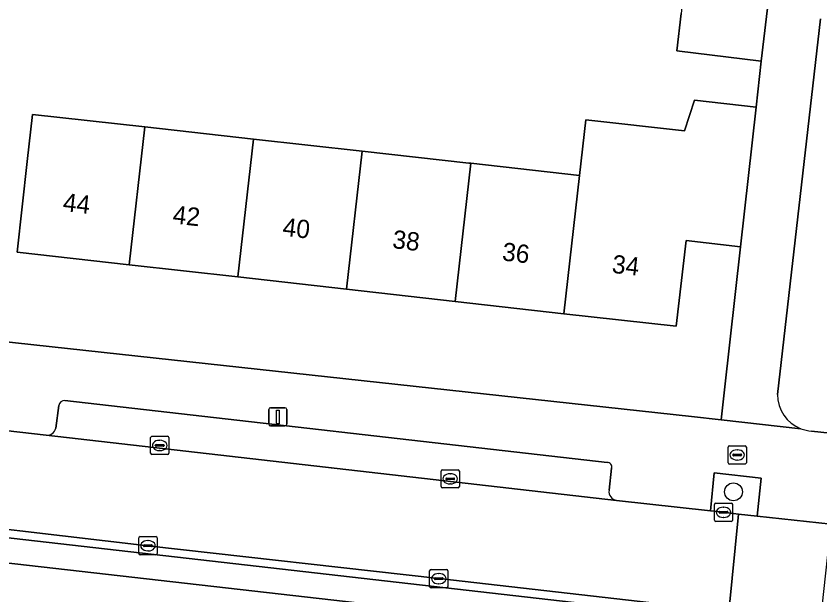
# Model space of a CAD drawing. Extents: x 161928 to 163071, y 386474 to 387428.
# Drawn here: x 162148.97 to 162193.07, y 387281.8 to 387313.55 of the extents above; entities that cross this region are included whole.
import ezdxf

# ---------------------------------------------------------------- set-up
doc = ezdxf.new("R2010")
doc.units = 0
for name, color, linetype in [('IMGEO_Boom', 7, 'Continuous'), ('IMGEO_Brandkraan', 7, 'Continuous'), ('IMGEO_Erf', 7, 'Continuous'), ('IMGEO_Groenvoorziening', 7, 'Continuous'), ('IMGEO_Haag', 7, 'Continuous'), ('IMGEO_Kolk', 7, 'Continuous'), ('IMGEO_Lichtmast', 7, 'Continuous'), ('IMGEO_Pand', 7, 'Continuous'), ('IMGEO_Pand_nummerreeks', 7, 'Continuous'), ('IMGEO_Parkeervlak_open', 7, 'Continuous'), ('IMGEO_Rijbaan_lokaal_open', 7, 'Continuous'), ('IMGEO_Voetpad_open', 7, 'Continuous')]:
    doc.layers.add(name, color=color, linetype=linetype)

msp = doc.modelspace()

# ---------------------------------------------------------------- linework, layer by layer
at = {"layer": 'IMGEO_Boom'}
msp.add_circle((162188.324, 387287.458), 0.489, dxfattribs=at)
at = {"layer": 'IMGEO_Brandkraan'}
for p, q in [((162188.031, 387289.055), (162188.031, 387289.907)), ((162188.106, 387289.981), (162188.958, 387289.981)), ((162188.519, 387289.761), (162188.544, 387289.761)), ((162189.032, 387289.907), (162189.032, 387289.055)), ((162188.29, 387289.475), (162188.29, 387289.487)), ((162188.728, 387289.438), (162188.33, 387289.438)), ((162188.333, 387289.524), (162188.731, 387289.524)), ((162188.542, 387289.201), (162188.517, 387289.201)), ((162188.774, 387289.487), (162188.774, 387289.475)), ((162188.958, 387288.981), (162188.106, 387288.981))]:
    msp.add_line(p, q, dxfattribs=at)
for points in [[(162188.031, 387289.055), (162188.031, 387289.907)], [(162188.106, 387289.981), (162188.958, 387289.981)], [(162189.032, 387289.907), (162189.032, 387289.055)], [(162188.958, 387288.981), (162188.106, 387288.981)]]:
    msp.add_lwpolyline(points, dxfattribs=at)
for centre, radius, start, end in [((162188.108, 387289.905), 0.0765, 91.552, 178.448), ((162188.108, 387289.905), 0.0765, 91.552, 178.448), ((162188.956, 387289.905), 0.0765, 1.552, 88.448), ((162188.956, 387289.905), 0.0765, 1.552, 88.448), ((162188.33, 387289.484), 0.0403, 85.8775, 175.7526), ((162188.327, 387289.474), 0.0366, 178.938, 274.7102), ((162188.731, 387289.481), 0.043, 264.8664, 352.4533), ((162188.735, 387289.486), 0.0386, 1.7309, 96.639), ((162188.108, 387289.057), 0.0765, 181.552, 268.448), ((162188.108, 387289.057), 0.0765, 181.552, 268.448), ((162188.956, 387289.057), 0.0765, 271.552, 358.448), ((162188.956, 387289.057), 0.0765, 271.552, 358.448)]:
    msp.add_arc(centre, radius, start, end, dxfattribs=at)
for centre, major_axis, ratio, start_param, end_param in [((162188.518, 387289.481), (-0.387, 0.002), 0.722429, 4.712389, 7.853982), ((162188.543, 387289.481), (-0.39, 0.002), 0.717154, 1.570796, 4.712389)]:
    msp.add_ellipse(centre, major_axis=major_axis, ratio=ratio, start_param=start_param, end_param=end_param, dxfattribs=at)
at = {"layer": 'IMGEO_Erf'}
msp.add_lwpolyline([(162146.056, 387295.944), (162186.016, 387291.588), (162187.658, 387291.409), (162187.841, 387293.051), (162187.841, 387293.053), (162188.714, 387300.886), (162185.73, 387301.238), (162185.175, 387296.535), (162179.026, 387297.227), (162173.064, 387297.898), (162167.102, 387298.569), (162161.139, 387299.24), (162155.177, 387299.911), (162149.03, 387300.605), (162149.584, 387305.573), (162149.872, 387308.152), (162156.028, 387307.467), (162161.99, 387306.803), (162167.954, 387306.139), (162173.809, 387305.487), (162173.917, 387305.475), (162179.88, 387304.812), (162180.223, 387307.861), (162185.647, 387307.25), (162186.189, 387308.929), (162189.567, 387308.549), (162189.84, 387311.074), (162185.215, 387311.636), (162185.451, 387313.694)], dxfattribs=at)
at = {"layer": 'IMGEO_Groenvoorziening'}
for points in [[(162192.609, 387290.785), (162193.633, 387290.681), (162196.268, 387315.085)], [(162193.092, 387313.404), (162190.744, 387292.8)]]:
    msp.add_lwpolyline(points, dxfattribs=at)
for points in [[(162187.062, 387286.415), (162187.78, 387286.336), (162188.606, 387286.231), (162189.623, 387286.12), (162189.838, 387288.213), (162187.263, 387288.505)], [(162142.444, 387285.621), (162142.294, 387284.25), (162188.878, 387278.96), (162189.013, 387280.306)]]:
    msp.add_lwpolyline(points, close=True, dxfattribs=at)
for centre, radius, start, end in [((162192.758, 387292.794), 2.015, 179.8204, 248.3722), ((162192.766, 387292.831), 2.052, 248.5579, 265.6081)]:
    msp.add_arc(centre, radius, start, end, dxfattribs=at)
at = {"layer": 'IMGEO_Haag'}
msp.add_lwpolyline([(162142.444, 387285.621), (162142.294, 387284.25), (162188.878, 387278.96), (162189.013, 387280.306)], close=True, dxfattribs=at)
at = {"layer": 'IMGEO_Kolk'}
for p, q in [((162156.346, 387289.576), (162156.346, 387290.428)), ((162156.421, 387290.502), (162157.273, 387290.502)), ((162157.347, 387290.428), (162157.347, 387289.576)), ((162156.605, 387289.996), (162156.605, 387290.008)), ((162156.648, 387290.045), (162157.046, 387290.045)), ((162156.834, 387290.282), (162156.859, 387290.282)), ((162157.089, 387290.008), (162157.089, 387289.996)), ((162157.043, 387289.959), (162156.645, 387289.959)), ((162156.857, 387289.722), (162156.832, 387289.722)), ((162157.273, 387289.502), (162156.421, 387289.502)), ((162172.36, 387288.671), (162173.212, 387288.671)), ((162172.285, 387287.745), (162172.285, 387288.597)), ((162172.773, 387288.451), (162172.798, 387288.451)), ((162173.286, 387288.597), (162173.286, 387287.745)), ((162172.544, 387288.165), (162172.544, 387288.177)), ((162172.982, 387288.128), (162172.584, 387288.128)), ((162172.587, 387288.214), (162172.985, 387288.214)), ((162172.796, 387287.891), (162172.771, 387287.891)), ((162173.028, 387288.177), (162173.028, 387288.165)), ((162173.212, 387287.671), (162172.36, 387287.671)), ((162187.279, 387285.91), (162187.279, 387286.762)), ((162187.354, 387286.836), (162188.206, 387286.836)), ((162187.767, 387286.616), (162187.792, 387286.616)), ((162188.28, 387286.762), (162188.28, 387285.91)), ((162187.538, 387286.33), (162187.538, 387286.342)), ((162187.976, 387286.293), (162187.578, 387286.293)), ((162187.581, 387286.379), (162187.979, 387286.379)), ((162187.79, 387286.056), (162187.765, 387286.056)), ((162188.022, 387286.342), (162188.022, 387286.33)), ((162188.206, 387285.836), (162187.354, 387285.836)), ((162155.702, 387284.075), (162155.702, 387284.927)), ((162155.777, 387285.001), (162156.629, 387285.001)), ((162156.19, 387284.781), (162156.215, 387284.781)), ((162156.703, 387284.927), (162156.703, 387284.075)), ((162155.961, 387284.495), (162155.961, 387284.507)), ((162156.399, 387284.458), (162156.001, 387284.458)), ((162156.004, 387284.544), (162156.402, 387284.544)), ((162156.445, 387284.507), (162156.445, 387284.495)), ((162156.629, 387284.001), (162155.777, 387284.001)), ((162156.213, 387284.221), (162156.188, 387284.221)), ((162171.656, 387282.27), (162171.656, 387283.122)), ((162171.731, 387283.196), (162172.583, 387283.196)), ((162172.144, 387282.976), (162172.169, 387282.976)), ((162172.657, 387283.122), (162172.657, 387282.27)), ((162171.915, 387282.69), (162171.915, 387282.702)), ((162172.353, 387282.653), (162171.955, 387282.653)), ((162171.958, 387282.739), (162172.356, 387282.739)), ((162172.399, 387282.702), (162172.399, 387282.69)), ((162172.583, 387282.196), (162171.731, 387282.196)), ((162172.167, 387282.416), (162172.142, 387282.416))]:
    msp.add_line(p, q, dxfattribs=at)
for points in [[(162156.346, 387289.576), (162156.346, 387290.428)], [(162156.421, 387290.502), (162157.273, 387290.502)], [(162157.347, 387290.428), (162157.347, 387289.576)], [(162157.273, 387289.502), (162156.421, 387289.502)], [(162172.36, 387288.671), (162173.212, 387288.671)], [(162172.285, 387287.745), (162172.285, 387288.597)], [(162173.286, 387288.597), (162173.286, 387287.745)], [(162173.212, 387287.671), (162172.36, 387287.671)], [(162187.279, 387285.91), (162187.279, 387286.762)], [(162187.354, 387286.836), (162188.206, 387286.836)], [(162188.28, 387286.762), (162188.28, 387285.91)], [(162188.206, 387285.836), (162187.354, 387285.836)], [(162155.702, 387284.075), (162155.702, 387284.927)], [(162155.777, 387285.001), (162156.629, 387285.001)], [(162156.703, 387284.927), (162156.703, 387284.075)], [(162156.629, 387284.001), (162155.777, 387284.001)], [(162171.656, 387282.27), (162171.656, 387283.122)], [(162171.731, 387283.196), (162172.583, 387283.196)], [(162172.657, 387283.122), (162172.657, 387282.27)], [(162172.583, 387282.196), (162171.731, 387282.196)]]:
    msp.add_lwpolyline(points, dxfattribs=at)
for centre, radius, start, end in [((162156.423, 387290.426), 0.0765, 91.552, 178.448), ((162156.423, 387290.426), 0.0765, 91.552, 178.448), ((162157.271, 387290.426), 0.0765, 1.552, 88.448), ((162157.271, 387290.426), 0.0765, 1.552, 88.448), ((162156.645, 387290.005), 0.0403, 85.8775, 175.7526), ((162156.642, 387289.995), 0.0366, 178.938, 274.7102), ((162157.046, 387290.002), 0.043, 264.8664, 352.4533), ((162157.05, 387290.007), 0.0386, 1.7309, 96.639), ((162156.423, 387289.578), 0.0765, 181.552, 268.448), ((162156.423, 387289.578), 0.0765, 181.552, 268.448), ((162157.271, 387289.578), 0.0765, 271.552, 358.448), ((162157.271, 387289.578), 0.0765, 271.552, 358.448), ((162172.362, 387288.595), 0.0765, 91.552, 178.448), ((162172.362, 387288.595), 0.0765, 91.552, 178.448), ((162173.21, 387288.595), 0.0765, 1.552, 88.448), ((162173.21, 387288.595), 0.0765, 1.552, 88.448), ((162172.584, 387288.174), 0.0403, 85.8775, 175.7526), ((162172.581, 387288.164), 0.0366, 178.938, 274.7102), ((162172.985, 387288.171), 0.043, 264.8664, 352.4533), ((162172.989, 387288.176), 0.0386, 1.7309, 96.639), ((162172.362, 387287.747), 0.0765, 181.552, 268.448), ((162172.362, 387287.747), 0.0765, 181.552, 268.448), ((162173.21, 387287.747), 0.0765, 271.552, 358.448), ((162173.21, 387287.747), 0.0765, 271.552, 358.448), ((162187.356, 387286.76), 0.0765, 91.552, 178.448), ((162187.356, 387286.76), 0.0765, 91.552, 178.448), ((162188.204, 387286.76), 0.0765, 1.552, 88.448), ((162188.204, 387286.76), 0.0765, 1.552, 88.448), ((162187.578, 387286.339), 0.0403, 85.8775, 175.7526), ((162187.575, 387286.329), 0.0366, 178.938, 274.7102), ((162187.979, 387286.336), 0.043, 264.8664, 352.4533), ((162187.983, 387286.341), 0.0386, 1.7309, 96.639), ((162187.356, 387285.912), 0.0765, 181.552, 268.448), ((162187.356, 387285.912), 0.0765, 181.552, 268.448), ((162188.204, 387285.912), 0.0765, 271.552, 358.448), ((162188.204, 387285.912), 0.0765, 271.552, 358.448), ((162155.779, 387284.925), 0.0765, 91.552, 178.448), ((162155.779, 387284.925), 0.0765, 91.552, 178.448), ((162156.627, 387284.925), 0.0765, 1.552, 88.448), ((162156.627, 387284.925), 0.0765, 1.552, 88.448), ((162156.001, 387284.504), 0.0403, 85.8775, 175.7526), ((162155.998, 387284.494), 0.0366, 178.938, 274.7102), ((162156.402, 387284.501), 0.043, 264.8664, 352.4533), ((162156.406, 387284.506), 0.0386, 1.7309, 96.639), ((162155.779, 387284.077), 0.0765, 181.552, 268.448), ((162155.779, 387284.077), 0.0765, 181.552, 268.448), ((162156.627, 387284.077), 0.0765, 271.552, 358.448), ((162156.627, 387284.077), 0.0765, 271.552, 358.448), ((162171.733, 387283.12), 0.0765, 91.552, 178.448), ((162171.733, 387283.12), 0.0765, 91.552, 178.448), ((162172.581, 387283.12), 0.0765, 1.552, 88.448), ((162172.581, 387283.12), 0.0765, 1.552, 88.448), ((162171.955, 387282.699), 0.0403, 85.8775, 175.7526), ((162171.952, 387282.689), 0.0366, 178.938, 274.7102), ((162172.356, 387282.696), 0.043, 264.8664, 352.4533), ((162172.36, 387282.701), 0.0386, 1.7309, 96.639), ((162171.733, 387282.272), 0.0765, 181.552, 268.448), ((162171.733, 387282.272), 0.0765, 181.552, 268.448), ((162172.581, 387282.272), 0.0765, 271.552, 358.448), ((162172.581, 387282.272), 0.0765, 271.552, 358.448)]:
    msp.add_arc(centre, radius, start, end, dxfattribs=at)
for centre, major_axis, ratio, start_param, end_param in [((162156.833, 387290.002), (-0.387, 0.002), 0.722429, 4.712389, 7.853982), ((162156.858, 387290.002), (-0.39, 0.002), 0.717154, 1.570796, 4.712389), ((162172.772, 387288.171), (-0.387, 0.002), 0.722429, 4.712389, 7.853982), ((162172.797, 387288.171), (-0.39, 0.002), 0.717154, 1.570796, 4.712389), ((162187.766, 387286.336), (-0.387, 0.002), 0.722429, 4.712389, 7.853982), ((162187.791, 387286.336), (-0.39, 0.002), 0.717154, 1.570796, 4.712389), ((162156.189, 387284.501), (-0.387, 0.002), 0.722429, 4.712389, 7.853982), ((162156.214, 387284.501), (-0.39, 0.002), 0.717154, 1.570796, 4.712389), ((162172.143, 387282.696), (-0.387, 0.002), 0.722429, 4.712389, 7.853982), ((162172.168, 387282.696), (-0.39, 0.002), 0.717154, 1.570796, 4.712389)]:
    msp.add_ellipse(centre, major_axis=major_axis, ratio=ratio, start_param=start_param, end_param=end_param, dxfattribs=at)
at = {"layer": 'IMGEO_Lichtmast'}
for p, q in [((162162.829, 387291.169), (162162.829, 387291.969)), ((162162.829, 387291.969), (162162.829, 387291.169)), ((162162.929, 387292.069), (162163.719, 387292.069)), ((162163.719, 387292.069), (162162.929, 387292.069)), ((162163.819, 387291.969), (162163.819, 387291.169)), ((162163.819, 387291.169), (162163.819, 387291.969)), ((162163.719, 387291.069), (162162.929, 387291.069)), ((162162.929, 387291.069), (162163.719, 387291.069))]:
    msp.add_line(p, q, dxfattribs=at)
msp.add_lwpolyline([(162163.249, 387291.944), (162163.399, 387291.944), (162163.399, 387291.194), (162163.249, 387291.194), (162163.249, 387291.944)], dxfattribs=at)
for centre, start, end in [((162162.929, 387291.969), 90, 180), ((162162.929, 387291.969), 90, 180), ((162163.719, 387291.969), 0, 90), ((162163.719, 387291.969), 360, 90), ((162162.929, 387291.169), 180, 270), ((162162.929, 387291.169), 180, 270), ((162163.719, 387291.169), 270, 0), ((162163.719, 387291.169), 270, 0)]:
    msp.add_arc(centre, 0.1, start, end, dxfattribs=at)
at = {"layer": 'IMGEO_Pand'}
for points in [[(162190.437, 387315.985), (162185.769, 387316.511), (162185.451, 387313.694), (162185.215, 387311.636), (162189.84, 387311.074)], [(162189.567, 387308.549), (162186.189, 387308.929), (162185.647, 387307.25), (162180.223, 387307.861), (162179.88, 387304.812), (162179.026, 387297.227), (162185.175, 387296.535), (162185.73, 387301.238), (162188.714, 387300.886)], [(162149.872, 387308.152), (162149.584, 387305.573), (162149.03, 387300.605), (162155.177, 387299.911), (162156.028, 387307.467)], [(162161.139, 387299.24), (162161.99, 387306.803), (162156.028, 387307.467), (162155.177, 387299.911)], [(162167.102, 387298.569), (162167.954, 387306.139), (162161.99, 387306.803), (162161.139, 387299.24)], [(162173.064, 387297.898), (162173.917, 387305.475), (162173.809, 387305.487), (162167.954, 387306.139), (162167.102, 387298.569)], [(162179.026, 387297.227), (162179.88, 387304.812), (162173.917, 387305.475), (162173.064, 387297.898)]]:
    msp.add_lwpolyline(points, close=True, dxfattribs=at)
at = {"layer": 'IMGEO_Parkeervlak_open'}
for points in [[(162151.312, 387292.197), (162151.15, 387290.95)], [(162181.397, 387289.063), (162151.639, 387292.458)], [(162150.609, 387290.558), (162181.91, 387286.986)], [(162181.497, 387287.543), (162181.636, 387288.748)]]:
    msp.add_lwpolyline(points, dxfattribs=at)
for centre, radius, start, end in [((162151.61, 387292.159), 0.3, 84.3864, 172.8049), ((162150.646, 387291.076), 0.52, 265.9323, 345.9206), ((162181.404, 387288.82), 0.243, 342.7615, 91.6158), ((162181.998, 387287.483), 0.505, 173.1842, 259.9276)]:
    msp.add_arc(centre, radius, start, end, dxfattribs=at)
at = {"layer": 'IMGEO_Rijbaan_lokaal_open'}
for points in [[(162181.91, 387286.986), (162150.609, 387290.558), (162142.408, 387291.496), (162141.684, 387291.583), (162141.136, 387286.238), (162141.825, 387286.169), (162156.203, 387284.501), (162172.157, 387282.696), (162187.048, 387280.997), (162188.067, 387280.872), (162188.606, 387286.231), (162187.78, 387286.336), (162187.062, 387286.415)], [(162193.68, 387285.675), (162189.623, 387286.12), (162188.606, 387286.231), (162188.067, 387280.872), (162193.106, 387280.314)]]:
    msp.add_lwpolyline(points, close=True, dxfattribs=at)
at = {"layer": 'IMGEO_Voetpad_open'}
for points in [[(162198.854, 387391.946), (162190.611, 387317.551), (162190.437, 387315.985), (162189.84, 387311.074), (162189.567, 387308.549), (162188.714, 387300.886), (162187.841, 387293.053), (162187.841, 387293.051), (162187.658, 387291.409), (162192.016, 387290.921)], [(162190.744, 387292.8), (162193.092, 387313.404)], [(162192.016, 387290.921), (162187.658, 387291.409), (162186.016, 387291.588), (162146.056, 387295.944), (162142.445, 387296.354), (162141.684, 387291.583), (162142.408, 387291.496), (162150.609, 387290.558)], [(162151.15, 387290.95), (162151.312, 387292.197)], [(162151.639, 387292.458), (162181.397, 387289.063)], [(162205.706, 387289.136), (162203.696, 387289.361), (162202.319, 387289.572), (162197.214, 387290.148), (162194.482, 387290.594), (162193.633, 387290.681), (162192.609, 387290.785)], [(162181.636, 387288.748), (162181.497, 387287.543)], [(162181.91, 387286.986), (162187.062, 387286.415), (162187.263, 387288.505), (162189.838, 387288.213), (162189.623, 387286.12), (162193.68, 387285.675), (162194.474, 387285.588), (162204.199, 387284.551), (162204.338, 387284.535)], [(162232.805, 387275.903), (162221.665, 387277.135), (162205.749, 387278.905), (162193.842, 387280.233), (162193.106, 387280.314), (162188.067, 387280.872), (162187.048, 387280.997), (162172.157, 387282.696), (162156.203, 387284.501), (162141.825, 387286.169), (162141.136, 387286.238), (162140.635, 387281.42), (162192.358, 387275.563), (162193.61, 387275.424), (162231.646, 387271.186), (162235.892, 387270.603)]]:
    msp.add_lwpolyline(points, dxfattribs=at)
msp.add_lwpolyline([(162142.294, 387284.25), (162142.444, 387285.621), (162189.013, 387280.306), (162188.878, 387278.96)], close=True, dxfattribs=at)
for centre, radius, start, end in [((162192.758, 387292.794), 2.015, 179.8204, 248.3722), ((162151.61, 387292.159), 0.3, 84.3864, 172.8049), ((162150.646, 387291.076), 0.52, 265.9323, 345.9206), ((162192.766, 387292.831), 2.052, 248.5579, 265.6081), ((162181.404, 387288.82), 0.243, 342.7615, 91.6158), ((162181.998, 387287.483), 0.505, 173.1842, 259.9276)]:
    msp.add_arc(centre, radius, start, end, dxfattribs=at)

# ---------------------------------------------------------------- texts
at = {"layer": 'IMGEO_Pand_nummerreeks'}
for s, rotation, p in [('44', 353.5789, (162151.501, 387302.861)), ('42', 353.5789, (162157.523, 387302.183)), ('40', 353.5789, (162163.553, 387301.505)), ('38', 353.5789, (162169.577, 387300.827)), ('36', 353.5789, (162175.599, 387300.149)), ('34', 353.5771, (162181.623, 387299.471))]:
    msp.add_text(s, height=1, rotation=rotation, dxfattribs=at).set_placement(p)

doc.saveas('drawing.dxf')
